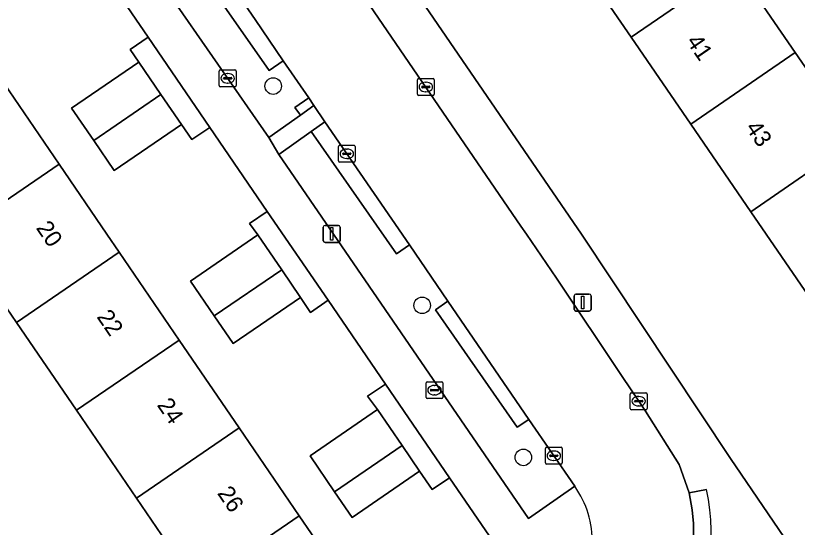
# Model space of a CAD drawing. Extents: x 157445 to 158888, y 383061 to 384688.
# Drawn here: x 158554.68 to 158600.95, y 383732.66 to 383762.92 of the extents above; entities that cross this region are included whole.
import ezdxf

# ---------------------------------------------------------------- set-up
doc = ezdxf.new("R2010")
doc.units = 0
for name, color, linetype in [('IMGEO_Boom', 7, 'Continuous'), ('IMGEO_Erf', 7, 'Continuous'), ('IMGEO_Groenvoorziening', 7, 'Continuous'), ('IMGEO_Kolk', 7, 'Continuous'), ('IMGEO_Lichtmast', 7, 'Continuous'), ('IMGEO_Pand', 7, 'Continuous'), ('IMGEO_Pand_nummerreeks', 7, 'Continuous'), ('IMGEO_Rijbaan_lokaal_open', 7, 'Continuous'), ('IMGEO_Voetpad_open', 7, 'Continuous')]:
    doc.layers.add(name, color=color, linetype=linetype)

msp = doc.modelspace()

# ---------------------------------------------------------------- linework, layer by layer
at = {"layer": 'IMGEO_Boom'}
for centre in [(158569.926, 383758.757), (158578.743, 383745.789), (158584.732, 383736.796)]:
    msp.add_circle(centre, 0.489, dxfattribs=at)
at = {"layer": 'IMGEO_Erf'}
for points in [[(158541.477, 383818.099), (158588.168, 383750), (158596.993, 383736.73), (158608.14, 383720.367), (158615.84, 383725.612), (158612.574, 383730.371), (158608.981, 383735.607), (158605.433, 383740.778), (158601.831, 383746.028), (158599.105, 383750), (158598.193, 383751.329), (158594.644, 383756.502), (158591.115, 383761.644), (158587.448, 383766.988), (158583.879, 383772.189), (158580.261, 383777.462), (158576.707, 383782.641), (158573.11, 383787.882), (158569.601, 383792.997), (158566.019, 383798.216), (158562.366, 383803.539), (158558.882, 383808.616), (158555.26, 383813.895), (158551.676, 383819.118)], [(158582.731, 383732.137), (158580.367, 383735.595), (158579.335, 383734.889), (158578.592, 383735.976), (158574.598, 383733.244), (158573.556, 383734.768), (158572.104, 383736.891), (158576.098, 383739.623), (158575.515, 383740.415), (158576.57, 383741.137), (158573.182, 383746.091), (158572.132, 383745.373), (158571.549, 383746.261), (158567.552, 383743.527), (158566.436, 383745.159), (158565.029, 383747.216), (158569.026, 383749.95), (158568.523, 383750.633), (158569.565, 383751.345), (158566.168, 383756.312), (158565.115, 383755.593), (158564.491, 383756.483), (158560.52, 383753.766), (158559.305, 383755.542), (158557.995, 383757.458), (158561.966, 383760.175), (158561.462, 383760.925), (158562.531, 383761.656), (158559.051, 383766.745)], [(158597.297, 383765.887), (158600.827, 383760.743), (158604.106, 383755.965)], [(158553.694, 383759.335), (158557.249, 383754.136), (158560.078, 383750), (158560.805, 383748.937), (158564.359, 383743.739), (158567.914, 383738.54), (158571.469, 383733.341), (158575.109, 383728.019), (158569.032, 383723.864), (158565.392, 383729.186), (158561.836, 383734.384), (158558.281, 383739.582), (158554.725, 383744.78), (158551.169, 383749.979)]]:
    msp.add_lwpolyline(points, dxfattribs=at)
at = {"layer": 'IMGEO_Groenvoorziening'}
for points in [[(158565.275, 383767.948), (158564.354, 383767.32), (158562.458, 383770.038), (158560.605, 383768.745), (158569.673, 383755.716), (158571.533, 383757.03), (158571.208, 383757.496), (158572.027, 383758.055), (158570.525, 383760.255), (158569.684, 383759.681), (158566.049, 383764.891), (158566.944, 383765.502)], [(158579.53, 383745.524), (158580.27, 383746.031), (158577.986, 383749.362), (158577.22, 383748.837), (158572.177, 383756.07), (158570.265, 383754.715), (158573.499, 383750), (158585.033, 383733.181), (158587.772, 383735.091), (158585.059, 383739.047), (158584.375, 383738.577)]]:
    msp.add_lwpolyline(points, close=True, dxfattribs=at)
at = {"layer": 'IMGEO_Kolk'}
for p, q in [((158566.733, 383758.791), (158566.733, 383759.643)), ((158566.808, 383759.717), (158567.66, 383759.717)), ((158567.734, 383759.643), (158567.734, 383758.791)), ((158566.992, 383759.211), (158566.992, 383759.223)), ((158567.43, 383759.174), (158567.032, 383759.174)), ((158567.035, 383759.26), (158567.433, 383759.26)), ((158567.221, 383759.497), (158567.246, 383759.497)), ((158567.476, 383759.223), (158567.476, 383759.211)), ((158578.532, 383759.204), (158579.384, 383759.204)), ((158567.66, 383758.717), (158566.808, 383758.717)), ((158567.244, 383758.937), (158567.219, 383758.937)), ((158578.457, 383758.278), (158578.457, 383759.13)), ((158578.759, 383758.747), (158579.157, 383758.747)), ((158578.945, 383758.984), (158578.97, 383758.984)), ((158579.458, 383759.13), (158579.458, 383758.278)), ((158578.716, 383758.698), (158578.716, 383758.71)), ((158579.154, 383758.661), (158578.756, 383758.661)), ((158578.968, 383758.424), (158578.943, 383758.424)), ((158579.2, 383758.71), (158579.2, 383758.698)), ((158579.384, 383758.204), (158578.532, 383758.204)), ((158573.785, 383754.328), (158573.785, 383755.18)), ((158573.86, 383755.254), (158574.712, 383755.254)), ((158574.273, 383755.034), (158574.298, 383755.034)), ((158574.786, 383755.18), (158574.786, 383754.328)), ((158574.044, 383754.748), (158574.044, 383754.76)), ((158574.482, 383754.711), (158574.084, 383754.711)), ((158574.087, 383754.797), (158574.485, 383754.797)), ((158574.528, 383754.76), (158574.528, 383754.748)), ((158574.712, 383754.254), (158573.86, 383754.254)), ((158574.296, 383754.474), (158574.271, 383754.474)), ((158578.972, 383740.346), (158578.972, 383741.198)), ((158579.047, 383741.272), (158579.899, 383741.272)), ((158579.973, 383741.198), (158579.973, 383740.346)), ((158579.231, 383740.766), (158579.231, 383740.778)), ((158579.669, 383740.729), (158579.271, 383740.729)), ((158579.274, 383740.815), (158579.672, 383740.815)), ((158579.46, 383741.052), (158579.485, 383741.052)), ((158579.715, 383740.778), (158579.715, 383740.766)), ((158579.899, 383740.272), (158579.047, 383740.272)), ((158579.483, 383740.492), (158579.458, 383740.492)), ((158591.058, 383739.692), (158591.058, 383740.544)), ((158591.133, 383740.618), (158591.985, 383740.618)), ((158591.546, 383740.398), (158591.571, 383740.398)), ((158592.059, 383740.544), (158592.059, 383739.692)), ((158591.317, 383740.112), (158591.317, 383740.124)), ((158591.755, 383740.075), (158591.357, 383740.075)), ((158591.36, 383740.161), (158591.758, 383740.161)), ((158591.569, 383739.838), (158591.544, 383739.838)), ((158591.801, 383740.124), (158591.801, 383740.112)), ((158591.985, 383739.618), (158591.133, 383739.618)), ((158586.033, 383736.469), (158586.033, 383737.321)), ((158586.108, 383737.395), (158586.96, 383737.395)), ((158586.521, 383737.175), (158586.546, 383737.175)), ((158587.034, 383737.321), (158587.034, 383736.469)), ((158586.292, 383736.889), (158586.292, 383736.901)), ((158586.73, 383736.852), (158586.332, 383736.852)), ((158586.335, 383736.938), (158586.733, 383736.938)), ((158586.544, 383736.615), (158586.519, 383736.615)), ((158586.776, 383736.901), (158586.776, 383736.889)), ((158586.96, 383736.395), (158586.108, 383736.395))]:
    msp.add_line(p, q, dxfattribs=at)
for points in [[(158566.733, 383758.791), (158566.733, 383759.643)], [(158566.808, 383759.717), (158567.66, 383759.717)], [(158567.734, 383759.643), (158567.734, 383758.791)], [(158578.532, 383759.204), (158579.384, 383759.204)], [(158567.66, 383758.717), (158566.808, 383758.717)], [(158578.457, 383758.278), (158578.457, 383759.13)], [(158579.458, 383759.13), (158579.458, 383758.278)], [(158579.384, 383758.204), (158578.532, 383758.204)], [(158573.785, 383754.328), (158573.785, 383755.18)], [(158573.86, 383755.254), (158574.712, 383755.254)], [(158574.786, 383755.18), (158574.786, 383754.328)], [(158574.712, 383754.254), (158573.86, 383754.254)], [(158578.972, 383740.346), (158578.972, 383741.198)], [(158579.047, 383741.272), (158579.899, 383741.272)], [(158579.973, 383741.198), (158579.973, 383740.346)], [(158579.899, 383740.272), (158579.047, 383740.272)], [(158591.058, 383739.692), (158591.058, 383740.544)], [(158591.133, 383740.618), (158591.985, 383740.618)], [(158592.059, 383740.544), (158592.059, 383739.692)], [(158591.985, 383739.618), (158591.133, 383739.618)], [(158586.033, 383736.469), (158586.033, 383737.321)], [(158586.108, 383737.395), (158586.96, 383737.395)], [(158587.034, 383737.321), (158587.034, 383736.469)], [(158586.96, 383736.395), (158586.108, 383736.395)]]:
    msp.add_lwpolyline(points, dxfattribs=at)
for centre, radius, start, end in [((158566.81, 383759.641), 0.0765, 91.552, 178.448), ((158566.81, 383759.641), 0.0765, 91.552, 178.448), ((158567.658, 383759.641), 0.0765, 1.552, 88.448), ((158567.658, 383759.641), 0.0765, 1.552, 88.448), ((158567.032, 383759.22), 0.0403, 85.8775, 175.7526), ((158567.029, 383759.21), 0.0366, 178.938, 274.7102), ((158567.433, 383759.217), 0.043, 264.8664, 352.4533), ((158567.437, 383759.222), 0.0386, 1.7309, 96.639), ((158578.534, 383759.128), 0.0765, 91.552, 178.448), ((158578.534, 383759.128), 0.0765, 91.552, 178.448), ((158579.382, 383759.128), 0.0765, 1.552, 88.448), ((158579.382, 383759.128), 0.0765, 1.552, 88.448), ((158566.81, 383758.793), 0.0765, 181.552, 268.448), ((158566.81, 383758.793), 0.0765, 181.552, 268.448), ((158567.658, 383758.793), 0.0765, 271.552, 358.448), ((158567.658, 383758.793), 0.0765, 271.552, 358.448), ((158578.756, 383758.707), 0.0403, 85.8775, 175.7526), ((158579.161, 383758.709), 0.0386, 1.7309, 96.639), ((158578.534, 383758.28), 0.0765, 181.552, 268.448), ((158578.534, 383758.28), 0.0765, 181.552, 268.448), ((158578.753, 383758.697), 0.0366, 178.938, 274.7102), ((158579.157, 383758.704), 0.043, 264.8664, 352.4533), ((158579.382, 383758.28), 0.0765, 271.552, 358.448), ((158579.382, 383758.28), 0.0765, 271.552, 358.448), ((158573.862, 383755.178), 0.0765, 91.552, 178.448), ((158573.862, 383755.178), 0.0765, 91.552, 178.448), ((158574.71, 383755.178), 0.0765, 1.552, 88.448), ((158574.71, 383755.178), 0.0765, 1.552, 88.448), ((158574.084, 383754.757), 0.0403, 85.8775, 175.7526), ((158574.081, 383754.747), 0.0366, 178.938, 274.7102), ((158574.485, 383754.754), 0.043, 264.8664, 352.4533), ((158574.489, 383754.759), 0.0386, 1.7309, 96.639), ((158573.862, 383754.33), 0.0765, 181.552, 268.448), ((158573.862, 383754.33), 0.0765, 181.552, 268.448), ((158574.71, 383754.33), 0.0765, 271.552, 358.448), ((158574.71, 383754.33), 0.0765, 271.552, 358.448), ((158579.049, 383741.196), 0.0765, 91.552, 178.448), ((158579.049, 383741.196), 0.0765, 91.552, 178.448), ((158579.897, 383741.196), 0.0765, 1.552, 88.448), ((158579.897, 383741.196), 0.0765, 1.552, 88.448), ((158579.271, 383740.775), 0.0403, 85.8775, 175.7526), ((158579.268, 383740.765), 0.0366, 178.938, 274.7102), ((158579.672, 383740.772), 0.043, 264.8664, 352.4533), ((158579.676, 383740.777), 0.0386, 1.7309, 96.639), ((158579.049, 383740.348), 0.0765, 181.552, 268.448), ((158579.049, 383740.348), 0.0765, 181.552, 268.448), ((158579.897, 383740.348), 0.0765, 271.552, 358.448), ((158579.897, 383740.348), 0.0765, 271.552, 358.448), ((158591.135, 383740.542), 0.0765, 91.552, 178.448), ((158591.135, 383740.542), 0.0765, 91.552, 178.448), ((158591.983, 383740.542), 0.0765, 1.552, 88.448), ((158591.983, 383740.542), 0.0765, 1.552, 88.448), ((158591.357, 383740.121), 0.0403, 85.8775, 175.7526), ((158591.354, 383740.111), 0.0366, 178.938, 274.7102), ((158591.758, 383740.118), 0.043, 264.8664, 352.4533), ((158591.762, 383740.123), 0.0386, 1.7309, 96.639), ((158591.135, 383739.694), 0.0765, 181.552, 268.448), ((158591.135, 383739.694), 0.0765, 181.552, 268.448), ((158591.983, 383739.694), 0.0765, 271.552, 358.448), ((158591.983, 383739.694), 0.0765, 271.552, 358.448), ((158586.11, 383737.319), 0.0765, 91.552, 178.448), ((158586.11, 383737.319), 0.0765, 91.552, 178.448), ((158586.958, 383737.319), 0.0765, 1.552, 88.448), ((158586.958, 383737.319), 0.0765, 1.552, 88.448), ((158586.332, 383736.898), 0.0403, 85.8775, 175.7526), ((158586.329, 383736.888), 0.0366, 178.938, 274.7102), ((158586.733, 383736.895), 0.043, 264.8664, 352.4533), ((158586.737, 383736.9), 0.0386, 1.7309, 96.639), ((158586.11, 383736.471), 0.0765, 181.552, 268.448), ((158586.11, 383736.471), 0.0765, 181.552, 268.448), ((158586.958, 383736.471), 0.0765, 271.552, 358.448), ((158586.958, 383736.471), 0.0765, 271.552, 358.448)]:
    msp.add_arc(centre, radius, start, end, dxfattribs=at)
for centre, major_axis, ratio, start_param, end_param in [((158567.22, 383759.217), (-0.387, 0.002), 0.722429, 4.712389, 7.853982), ((158567.245, 383759.217), (-0.39, 0.002), 0.717154, 1.570796, 4.712389), ((158578.944, 383758.704), (-0.387, 0.002), 0.722429, 4.712389, 7.853982), ((158578.969, 383758.704), (-0.39, 0.002), 0.717154, 1.570796, 4.712389), ((158574.272, 383754.754), (-0.387, 0.002), 0.722429, 4.712389, 7.853982), ((158574.297, 383754.754), (-0.39, 0.002), 0.717154, 1.570796, 4.712389), ((158579.459, 383740.772), (-0.387, 0.002), 0.722429, 4.712389, 7.853982), ((158579.484, 383740.772), (-0.39, 0.002), 0.717154, 1.570796, 4.712389), ((158591.545, 383740.118), (-0.387, 0.002), 0.722429, 4.712389, 7.853982), ((158591.57, 383740.118), (-0.39, 0.002), 0.717154, 1.570796, 4.712389), ((158586.52, 383736.895), (-0.387, 0.002), 0.722429, 4.712389, 7.853982), ((158586.545, 383736.895), (-0.39, 0.002), 0.717154, 1.570796, 4.712389)]:
    msp.add_ellipse(centre, major_axis=major_axis, ratio=ratio, start_param=start_param, end_param=end_param, dxfattribs=at)
at = {"layer": 'IMGEO_Lichtmast'}
for p, q in [((158572.892, 383749.612), (158572.892, 383750.412)), ((158572.892, 383750.412), (158572.892, 383749.612)), ((158572.992, 383750.512), (158573.782, 383750.512)), ((158573.782, 383750.512), (158572.992, 383750.512)), ((158573.882, 383750.412), (158573.882, 383749.612)), ((158573.882, 383749.612), (158573.882, 383750.412)), ((158573.782, 383749.512), (158572.992, 383749.512)), ((158572.992, 383749.512), (158573.782, 383749.512)), ((158587.745, 383745.552), (158587.745, 383746.352)), ((158587.745, 383746.352), (158587.745, 383745.552)), ((158587.845, 383746.452), (158588.635, 383746.452)), ((158588.635, 383746.452), (158587.845, 383746.452)), ((158588.735, 383746.352), (158588.735, 383745.552)), ((158588.735, 383745.552), (158588.735, 383746.352)), ((158588.635, 383745.452), (158587.845, 383745.452)), ((158587.845, 383745.452), (158588.635, 383745.452))]:
    msp.add_line(p, q, dxfattribs=at)
for points in [[(158573.312, 383750.387), (158573.462, 383750.387), (158573.462, 383749.637), (158573.312, 383749.637), (158573.312, 383750.387)], [(158588.165, 383746.327), (158588.315, 383746.327), (158588.315, 383745.577), (158588.165, 383745.577), (158588.165, 383746.327)]]:
    msp.add_lwpolyline(points, dxfattribs=at)
for centre, start, end in [((158572.992, 383750.412), 90, 180), ((158572.992, 383750.412), 90, 180), ((158573.782, 383750.412), 0, 90), ((158573.782, 383750.412), 360, 90), ((158572.992, 383749.612), 180, 270), ((158572.992, 383749.612), 180, 270), ((158573.782, 383749.612), 270, 0), ((158573.782, 383749.612), 270, 0), ((158587.845, 383746.352), 90, 180), ((158587.845, 383746.352), 90, 180), ((158588.635, 383746.352), 0, 90), ((158588.635, 383746.352), 360, 90), ((158587.845, 383745.552), 180, 270), ((158587.845, 383745.552), 180, 270), ((158588.635, 383745.552), 270, 0), ((158588.635, 383745.552), 270, 0)]:
    msp.add_arc(centre, 0.1, start, end, dxfattribs=at)
at = {"layer": 'IMGEO_Pand'}
for points in [[(158597.297, 383765.887), (158593.63, 383771.231), (158587.448, 383766.988), (158591.115, 383761.644)], [(158597.297, 383765.887), (158591.115, 383761.644), (158594.644, 383756.502), (158600.827, 383760.743)], [(158600.827, 383760.743), (158594.644, 383756.502), (158598.193, 383751.329), (158604.376, 383755.572), (158604.106, 383755.965)], [(158563.277, 383758.258), (158561.966, 383760.175), (158557.995, 383757.458), (158559.305, 383755.542)], [(158547.614, 383755.177), (158551.169, 383749.979), (158557.249, 383754.136), (158553.694, 383759.335)], [(158563.277, 383758.258), (158559.305, 383755.542), (158560.52, 383753.766), (158564.491, 383756.483)], [(158607.544, 383750.955), (158604.376, 383755.572), (158598.193, 383751.329), (158599.105, 383750), (158601.831, 383746.028), (158607.62, 383750), (158608.014, 383750.27)], [(158557.249, 383754.136), (158551.169, 383749.979), (158554.725, 383744.78), (158560.805, 383748.937), (158560.078, 383750)], [(158566.436, 383745.159), (158570.433, 383747.893), (158569.026, 383749.95), (158565.029, 383747.216)], [(158564.359, 383743.739), (158560.805, 383748.937), (158554.725, 383744.78), (158558.281, 383739.582)], [(158566.436, 383745.159), (158567.552, 383743.527), (158571.549, 383746.261), (158570.433, 383747.893)], [(158567.914, 383738.54), (158564.359, 383743.739), (158558.281, 383739.582), (158561.836, 383734.384)], [(158577.55, 383737.499), (158576.098, 383739.623), (158572.104, 383736.891), (158573.556, 383734.768)], [(158567.914, 383738.54), (158561.836, 383734.384), (158565.392, 383729.186), (158571.469, 383733.341)], [(158577.55, 383737.499), (158573.556, 383734.768), (158574.598, 383733.244), (158578.592, 383735.976)], [(158571.469, 383733.341), (158565.392, 383729.186), (158569.032, 383723.864), (158575.109, 383728.019)]]:
    msp.add_lwpolyline(points, close=True, dxfattribs=at)
at = {"layer": 'IMGEO_Rijbaan_lokaal_open'}
for points in [[(158573.859, 383766.155), (158572.899, 383767.558), (158572.244, 383768.515), (158570.77, 383770.67), (158568.992, 383773.269), (158563.956, 383769.881), (158565.275, 383767.948), (158566.944, 383765.502), (158567.245, 383765.062), (158568.854, 383762.703), (158570.525, 383760.255), (158572.027, 383758.055), (158572.338, 383757.599), (158572.99, 383756.646), (158577.986, 383749.362), (158580.27, 383746.031), (158585.059, 383739.047), (158587.772, 383735.091)], [(158594.796, 383732.021), (158594.795, 383732.896), (158594.724, 383733.702), (158594.553, 383734.695), (158593.962, 383736.374), (158591.954, 383739.532), (158591.558, 383740.117), (158590.576, 383741.581), (158586.687, 383747.402), (158584.91, 383750), (158584.587, 383750.472), (158573.859, 383766.155)]]:
    msp.add_lwpolyline(points, dxfattribs=at)
msp.add_arc((158583.181, 383731.82), 5.637, 358.5725, 35.4629, dxfattribs=at)
at = {"layer": 'IMGEO_Voetpad_open'}
for points in [[(158608.14, 383720.367), (158596.993, 383736.73), (158588.168, 383750), (158541.477, 383818.099)], [(158553.41, 383796.048), (158555.951, 383792.333), (158560.926, 383785.061), (158563.071, 383781.924), (158564.02, 383780.538), (158566.137, 383777.443), (158567.01, 383776.167), (158568.992, 383773.269), (158570.77, 383770.67), (158572.244, 383768.515), (158572.899, 383767.558), (158573.859, 383766.155), (158584.587, 383750.472), (158584.91, 383750), (158586.687, 383747.402), (158590.576, 383741.581), (158591.558, 383740.117), (158591.954, 383739.532), (158593.962, 383736.374), (158594.553, 383734.695), (158595.563, 383734.899)], [(158587.772, 383735.091), (158585.033, 383733.181), (158573.499, 383750), (158570.265, 383754.715), (158569.673, 383755.716), (158560.605, 383768.745), (158560.151, 383769.644), (158549.153, 383785.508)], [(158552.02, 383777.003), (158555.382, 383772.086), (158559.051, 383766.745), (158562.531, 383761.656), (158566.168, 383756.312), (158569.565, 383751.345), (158573.182, 383746.091), (158576.57, 383741.137), (158580.367, 383735.595), (158582.731, 383732.137), (158582.844, 383731.972), (158582.957, 383731.807), (158584.783, 383729.136), (158588.816, 383731.68)], [(158595.563, 383734.899), (158594.553, 383734.695), (158594.724, 383733.702), (158594.795, 383732.896), (158594.796, 383732.021), (158594.72, 383731.15), (158594.566, 383730.289), (158594.335, 383729.446), (158594.03, 383728.626), (158593.653, 383727.837), (158593.207, 383727.084), (158592.696, 383726.375), (158593.546, 383725.79)]]:
    msp.add_lwpolyline(points, dxfattribs=at)
for points in [[(158567.245, 383765.062), (158566.944, 383765.502), (158566.049, 383764.891), (158569.684, 383759.681), (158570.525, 383760.255), (158568.854, 383762.703)], [(158562.531, 383761.656), (158561.462, 383760.925), (158561.966, 383760.175), (158563.277, 383758.258), (158564.491, 383756.483), (158565.115, 383755.593), (158566.168, 383756.312)], [(158572.338, 383757.599), (158572.027, 383758.055), (158571.208, 383757.496), (158571.533, 383757.03)], [(158572.177, 383756.07), (158572.99, 383756.646), (158572.338, 383757.599), (158571.533, 383757.03), (158569.673, 383755.716), (158570.265, 383754.715)], [(158572.99, 383756.646), (158572.177, 383756.07), (158577.22, 383748.837), (158577.986, 383749.362)], [(158569.565, 383751.345), (158568.523, 383750.633), (158569.026, 383749.95), (158570.433, 383747.893), (158571.549, 383746.261), (158572.132, 383745.373), (158573.182, 383746.091)], [(158580.27, 383746.031), (158579.53, 383745.524), (158584.375, 383738.577), (158585.059, 383739.047)], [(158576.57, 383741.137), (158575.515, 383740.415), (158576.098, 383739.623), (158577.55, 383737.499), (158578.592, 383735.976), (158579.335, 383734.889), (158580.367, 383735.595)]]:
    msp.add_lwpolyline(points, close=True, dxfattribs=at)
for centre, radius, start, end in [((158583.181, 383731.82), 5.637, 358.5725, 35.4629), ((158584.974, 383732.466), 10.865, 322.0883, 12.9407), ((158584.974, 383732.466), 10.865, 322.0883, 12.9407)]:
    msp.add_arc(centre, radius, start, end, dxfattribs=at)

# ---------------------------------------------------------------- texts
at = {"layer": 'IMGEO_Pand_nummerreeks'}
for s, rotation, p in [('41', 304.458, (158594.344, 383761.392)), ('43', 304.4575, (158597.845, 383756.29)), ('20', 304.3713, (158555.856, 383750.365)), ('22', 304.3653, (158559.45, 383745.109)), ('24', 304.3653, (158563.018, 383739.89)), ('26', 304.3653, (158566.585, 383734.674))]:
    msp.add_text(s, height=1, rotation=rotation, dxfattribs=at).set_placement(p)

doc.saveas('drawing.dxf')
